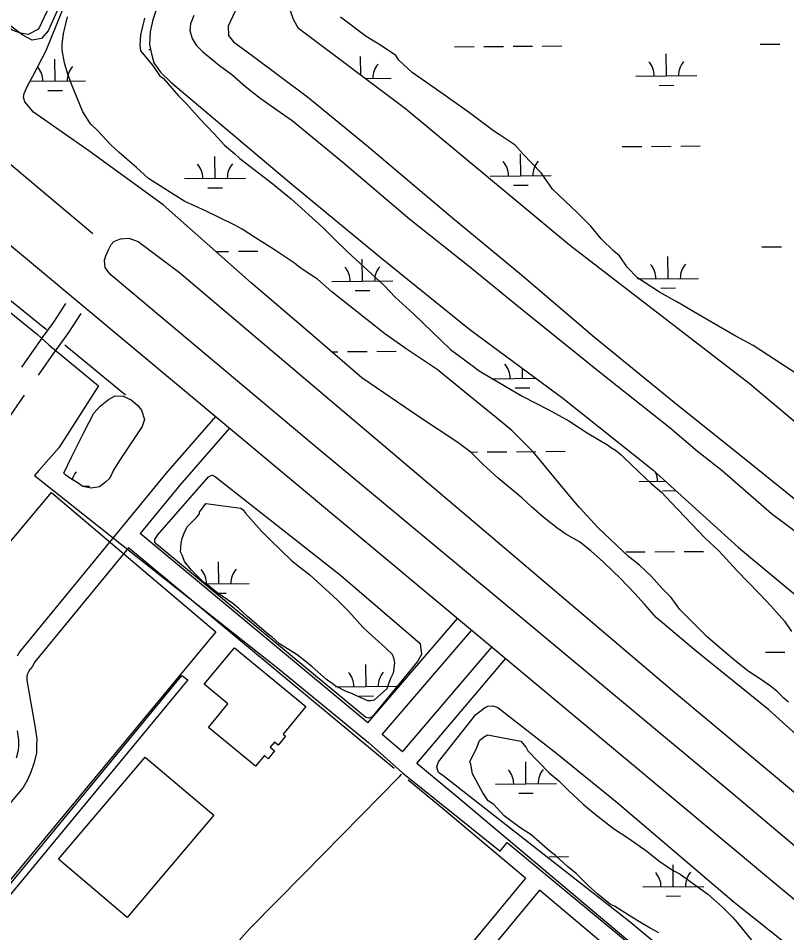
# Model space of a CAD drawing. Extents: x 3568792 to 3606828, y 529143 to 554785.
# Drawn here: x 3576897 to 3578159, y 548774 to 550274 of the extents above; entities that cross this region are included whole.
import ezdxf

# ---------------------------------------------------------------- set-up
doc = ezdxf.new("R2010")
doc.units = 0
for name, color, linetype in [('V-BLDG-OTLN', 7, 'Continuous'), ('V-LEVE-TOET', 7, 'Continuous'), ('V-ROAD-CNTR', 7, 'Continuous'), ('V-SITE-OTLN', 7, 'Continuous'), ('V-SITE-VEGE', 7, 'Continuous'), ('V-TOPO-SHOR', 7, 'Continuous'), ('V-UTIL-LINE', 7, 'Continuous'), ('V-WETL-SWMP', 7, 'Continuous')]:
    doc.layers.add(name, color=color, linetype=linetype)

msp = doc.modelspace()

# ---------------------------------------------------------------- linework, layer by layer
at = {"layer": 'V-BLDG-OTLN'}
for points in [[(3577251.7, 549241.3), (3577369, 549144.9), (3577331.6, 549099.4), (3577335.5, 549096.2), (3577323.5, 549081.6), (3577317.6, 549086.4), (3577310.6, 549077.9), (3577317.7, 549072), (3577307.1, 549059.1), (3577300.9, 549064.2), (3577286.4, 549046.7), (3577209, 549110.4), (3577241, 549149.3), (3577202.3, 549181.2)], [(3576963, 548894.2), (3577105, 549061.8), (3577217.8, 548966.3), (3577075.8, 548798.7)]]:
    msp.add_lwpolyline(points, close=True, dxfattribs=at)
at = {"layer": 'V-LEVE-TOET'}
for points in [[(3577270.1, 550323.1), (3577241.5, 550261.1), (3577241.8, 550245.9), (3577250.3, 550235.9), (3577283, 550211.4), (3577371.6, 550145.4), (3577468.5, 550066.2), (3577609.7, 549946.7), (3577722.9, 549853.3), (3577842.8, 549751), (3577973.9, 549644.4), (3578100.5, 549543.3), (3578213.1, 549452.4), (3578388.6, 549310.5), (3578420.5, 549285), (3578450, 549265.5), (3578491.8, 549242.7), (3578571.4, 549202.7), (3578680.7, 549151.6), (3578736.3, 549123), (3578782.5, 549097.6), (3578810.9, 549081.5), (3578836.9, 549064.6), (3578891.3, 549022.8)], [(3577185.3, 550278.9), (3577179.8, 550265.4), (3577178.6, 550254), (3577182.2, 550240.9), (3577188.9, 550230.4), (3577200, 550219.3), (3577211.7, 550209.3), (3577227.5, 550197), (3577247.4, 550182.2), (3577270.2, 550162.6), (3577293.6, 550143.6), (3577319.6, 550125.2), (3577346.8, 550106.5), (3577429.6, 550038.4), (3577539.6, 549944.6), (3577637.8, 549866.9), (3577724.4, 549796.5), (3577851.4, 549694), (3577967.2, 549602.3), (3578012.2, 549564)], [(3578012.2, 549564), (3578052.6, 549531.9), (3578133.6, 549461.5), (3578204.7, 549408.6), (3578284.5, 549344.3), (3578347.7, 549285), (3578365.2, 549268.9)]]:
    msp.add_lwpolyline(points, dxfattribs=at)
at = {"layer": 'V-ROAD-CNTR'}
for points in [[(3578119, 552771.1), (3576930, 550256.3), (3576913, 550247.8), (3576900.3, 550250.1), (3576886.8, 550254.9), (3575716, 551225.5)], [(3580545.7, 546846.9), (3576922, 549869.5), (3574953.9, 551511), (3573655.7, 552639.7), (3573536.8, 552738.9)], [(3576902.7, 549701.7), (3576934.6, 549747.1), (3576936.9, 549750.4), (3576955.1, 549775.6), (3576975.1, 549806.3)], [(3576930.3, 549688.8), (3576959.2, 549729.9), (3576961.4, 549733), (3576979.8, 549758.7), (3577000.2, 549789.9)], [(3576849.9, 549574.2), (3576858.1, 549586), (3576907.3, 549656)], [(3577220.8, 549620.7), (3577139, 549527.3), (3576899.5, 549235.1), (3576895.1, 549227.6)], [(3577243.4, 549601), (3577161.9, 549507.9), (3577096.8, 549428.5)], [(3577471, 549117.9), (3577096.8, 549428.5)], [(3577077.8, 549405.3), (3576924.1, 549217.9), (3576919.6, 549210.1), (3576915.7, 549205.5), (3576913.1, 549200.7), (3576911.6, 549197.4), (3576910.9, 549192.4), (3576911, 549188.2), (3576924.7, 549109.7), (3576927.3, 549091.4), (3576927, 549080.8), (3576926.8, 549068.3), (3576922.4, 549051.5), (3576917.7, 549037.1), (3576912.2, 549024.7), (3576904.9, 549012), (3576764.2, 548843.9)], [(3577514.3, 549043), (3577077.8, 549405.3)], [(3577471, 549117.9), (3577618.2, 549289.1)], [(3577494.1, 549098.7), (3577640.9, 549269.5)], [(3577528, 549070.6), (3577674.2, 549242.3)], [(3577551.1, 549051.4), (3577697.1, 549222.8)], [(3576895.1, 549105), (3576897.2, 549089.6), (3576897, 549081.4), (3576896.9, 549072.4), (3576893.6, 549059.9)], [(3577528, 549070.6), (3577494.1, 549098.7)], [(3578573.9, 548196.3), (3578087, 548601.3), (3577615.3, 548998.1), (3577551.1, 549051.4)], [(3577525.8, 549033.5), (3577521.6, 549028.9), (3577366, 548870.1), (3577276.7, 548780.1), (3577250.7, 548751.1), (3577222.9, 548700.1), (3577197.4, 548648), (3577095.7, 548531.3), (3576971.5, 548390.4), (3576918.2, 548330.3)], [(3577729.6, 548862.8), (3577596.1, 548975.1), (3577537.2, 549024)], [(3577729.6, 548862.8), (3577138.2, 548148.2)], [(3577752.5, 548843.5), (3577161.3, 548129.1)], [(3577985.3, 548647.6), (3577752.5, 548843.5)]]:
    msp.add_lwpolyline(points, dxfattribs=at)
at = {"layer": 'V-SITE-OTLN'}
for p, q in [((3577127.8, 550651.9), (3576945.7, 550253.9)), ((3576904.2, 550246.8), (3576820.1, 550309.5)), ((3576919.6, 550238.5), (3576904.2, 550246.8)), ((3576945.7, 550253.9), (3576935, 550240.9)), ((3576935, 550240.9), (3576919.6, 550238.5))]:
    msp.add_line(p, q, dxfattribs=at)
msp.add_lwpolyline([(3576882.1, 549793.1), (3576928.2, 549755.2), (3576946.9, 549738.5), (3577028.6, 549671.1), (3576963.6, 549569.2), (3576930.4, 549532), (3576923.3, 549523.7), (3577082, 549398.3), (3577326, 549205.4), (3577472, 549085.9), (3577528, 549035.9), (3577688, 548907.4), (3577699.8, 548921.6), (3577900, 548756), (3578204.5, 548502.8), (3578537.3, 548212.9), (3578535.5, 548209.8), (3578438, 548048.3), (3578310.2, 547842.2), (3578300.4, 547822.8), (3578171.4, 547603.7), (3578020, 547343.1), (3577986.9, 547293.4), (3577955.6, 547236.9)], dxfattribs=at)
msp.add_lwpolyline([(3576649, 548912.3), (3576733.4, 549083.2), (3576661.6, 549150.4), (3576951.3, 549495.9), (3577221.3, 549267.1), (3576823.6, 548787.9)], close=True, dxfattribs=at)
at = {"layer": 'V-SITE-VEGE'}
for p, q in [((3576972.6, 550256), (3576977.8, 550276.8)), ((3577468.3, 550244.6), (3577425.9, 550276)), ((3577104, 550274.3), (3577097.5, 550247)), ((3576968.7, 550231.3), (3576971.3, 550249.5)), ((3576971.3, 550249.5), (3576972.6, 550256)), ((3577097.5, 550247), (3577096.2, 550230.1)), ((3576968.7, 550222.2), (3576968.7, 550231.3)), ((3577493.4, 550229), (3577468.3, 550244.6)), ((3576972.6, 550201.3), (3576968.7, 550222.2)), ((3577096.2, 550230.1), (3577097.5, 550220.9)), ((3577097.5, 550220.9), (3577117.1, 550197.5)), ((3577516.9, 550213.3), (3577493.4, 550229)), ((3576977.8, 550184.4), (3576972.6, 550201.3)), ((3577521.6, 550205.5), (3577516.9, 550213.3)), ((3577543.6, 550185.1), (3577521.6, 550205.5)), ((3577117.1, 550197.5), (3577128.8, 550180.6)), ((3576984.4, 550166.2), (3576977.8, 550184.4)), ((3577128.8, 550180.6), (3577135.3, 550175.4)), ((3577135.3, 550175.4), (3577160.1, 550146.8)), ((3577600, 550146), (3577543.6, 550185.1)), ((3577002.6, 550120.7), (3576984.4, 550166.2)), ((3577160.1, 550146.8), (3577173.1, 550133.8)), ((3577637.7, 550119.4), (3577600, 550146)), ((3577173.1, 550133.8), (3577195.2, 550109.1)), ((3577015.6, 550101.2), (3577002.6, 550120.7)), ((3577676.9, 550089.6), (3577637.7, 550119.4)), ((3577027.4, 550089.4), (3577015.6, 550101.2)), ((3577195.2, 550109.1), (3577218.7, 550084.4)), ((3577048.2, 550067.3), (3577027.4, 550089.4)), ((3577218.7, 550084.4), (3577235.6, 550066.2)), ((3577686.3, 550083.3), (3577676.9, 550089.6)), ((3577713, 550066.1), (3577686.3, 550083.3)), ((3577062.5, 550054.3), (3577048.2, 550067.3)), ((3577235.6, 550066.2), (3577252.5, 550051.9)), ((3577725.5, 550052), (3577713, 550066.1)), ((3577083.4, 550036.1), (3577062.5, 550054.3)), ((3577252.5, 550051.9), (3577260.4, 550044.1)), ((3577755.3, 550020.7), (3577725.5, 550052)), ((3577091.2, 550029.6), (3577083.4, 550036.1)), ((3577260.4, 550044.1), (3577315, 550002.5)), ((3577110.7, 550011.4), (3577091.2, 550029.6)), ((3577774.2, 549994.1), (3577755.3, 550020.7)), ((3577151.1, 549985.4), (3577110.7, 550011.4)), ((3577315, 550002.5), (3577330.7, 549989.5)), ((3577814.9, 549954.9), (3577774.2, 549994.1)), ((3577170.6, 549973.7), (3577151.1, 549985.4)), ((3577330.7, 549989.5), (3577345, 549977.8)), ((3577345, 549977.8), (3577397.1, 549930.9)), ((3577204.5, 549958.1), (3577170.6, 549973.7)), ((3577252.6, 549934.7), (3577204.5, 549958.1)), ((3577836.9, 549933), (3577814.9, 549954.9)), ((3577264.3, 549928.2), (3577252.6, 549934.7)), ((3577397.1, 549930.9), (3577416.6, 549911.4)), ((3577854.2, 549912.6), (3577836.9, 549933)), ((3577286.5, 549913.9), (3577264.3, 549928.2)), ((3577317.7, 549894.4), (3577286.5, 549913.9)), ((3577416.6, 549911.4), (3577436.2, 549891.9)), ((3577874.6, 549892.2), (3577854.2, 549912.6)), ((3577350.3, 549872.3), (3577317.7, 549894.4)), ((3577436.2, 549891.9), (3577497.4, 549836)), ((3577884, 549884.4), (3577874.6, 549892.2)), ((3577356.8, 549867.1), (3577350.3, 549872.3)), ((3577896.5, 549865.6), (3577884, 549884.4)), ((3577369.8, 549858), (3577356.8, 549867.1)), ((3577388, 549846.3), (3577369.8, 549858)), ((3577913.8, 549848.4), (3577896.5, 549865.6)), ((3577411.5, 549825.5), (3577388, 549846.3)), ((3577949.9, 549824.9), (3577913.8, 549848.4)), ((3577498.7, 549756.6), (3577411.5, 549825.5)), ((3577497.4, 549836), (3577515.6, 549816.5)), ((3577515.6, 549816.5), (3577545.6, 549789.2)), ((3577978.1, 549809.2), (3577949.9, 549824.9)), ((3578012.6, 549788.9), (3577978.1, 549809.2)), ((3577545.6, 549789.2), (3577606.8, 549730.7)), ((3578036.1, 549774.8), (3578012.6, 549788.9)), ((3578073.7, 549752.9), (3578036.1, 549774.8)), ((3577533.9, 549731.9), (3577498.7, 549756.6)), ((3578103.5, 549737.2), (3578073.7, 549752.9)), ((3578153.7, 549704.3), (3578103.5, 549737.2)), ((3577584.7, 549698.1), (3577533.9, 549731.9)), ((3577606.8, 549730.7), (3577641.9, 549704.7)), ((3577656.3, 549639.6), (3577584.7, 549698.1)), ((3577641.9, 549704.7), (3577653.7, 549695.6)), ((3577653.7, 549695.6), (3577724, 549654)), ((3578221.2, 549660.5), (3578153.7, 549704.3)), ((3577724, 549654), (3577768.2, 549631.9)), ((3577682.3, 549618.8), (3577656.3, 549639.6)), ((3577768.2, 549631.9), (3577800.8, 549613.7)), ((3577707.1, 549598), (3577682.3, 549618.8)), ((3577800.8, 549613.7), (3577830.7, 549594.2)), ((3577742.3, 549562.9), (3577707.1, 549598)), ((3577830.7, 549594.2), (3577865.9, 549573.4)), ((3577865.9, 549573.4), (3577871.1, 549569.5)), ((3577797, 549496.6), (3577742.3, 549562.9)), ((3577871.1, 549569.5), (3577877.6, 549565.6)), ((3577877.6, 549565.6), (3577886.7, 549557.8)), ((3577886.7, 549557.8), (3577890.6, 549553.9)), ((3577890.6, 549553.9), (3577915.4, 549530.5)), ((3577915.4, 549530.5), (3577936.2, 549511)), ((3577936.2, 549511), (3577953.1, 549496.7)), ((3577817.8, 549471.8), (3577797, 549496.6)), ((3577953.1, 549496.7), (3577968.8, 549479.8)), ((3577849.1, 549438), (3577817.8, 549471.8)), ((3577968.8, 549479.8), (3578024.8, 549421.2)), ((3577898.6, 549391.2), (3577849.1, 549438)), ((3578024.8, 549421.2), (3578046.9, 549400.4)), ((3577916.8, 549376.9), (3577898.6, 549391.2)), ((3578046.9, 549400.4), (3578076.9, 549367.9)), ((3577936.3, 549358.7), (3577916.8, 549376.9)), ((3578076.9, 549367.9), (3578113.3, 549330.2)), ((3577954.6, 549337.9), (3577936.3, 549358.7)), ((3577968.9, 549323.6), (3577954.6, 549337.9)), ((3578113.3, 549330.2), (3578132.9, 549309.4)), ((3577983.2, 549304.1), (3577968.9, 549323.6)), ((3578028.8, 549258.6), (3577983.2, 549304.1)), ((3578132.9, 549309.4), (3578155, 549284.7)), ((3578155, 549284.7), (3578166.7, 549267.8)), ((3578056.1, 549235.2), (3578028.8, 549258.6)), ((3578073.1, 549220.9), (3578056.1, 549235.2)), ((3578095.2, 549202.7), (3578073.1, 549220.9)), ((3578117.4, 549188.4), (3578095.2, 549202.7)), ((3578131.7, 549178), (3578117.4, 549188.4)), ((3578142.1, 549170.2), (3578131.7, 549178)), ((3578153.8, 549158.4), (3578142.1, 549170.2)), ((3578161.6, 549152), (3578153.8, 549158.4))]:
    msp.add_line(p, q, dxfattribs=at)
msp.add_lwpolyline([(3577204.8, 549477.9), (3577262.1, 549470.1), (3577266, 549467.5), (3577269.9, 549462.3), (3577296, 549432.4), (3577310.3, 549418.1), (3577345.4, 549384.3), (3577358.5, 549373.9), (3577375.4, 549360.9), (3577421, 549319.3), (3577439.2, 549301.1), (3577462.7, 549275.1), (3577471.8, 549266), (3577483.5, 549255.6), (3577492.6, 549247.8), (3577510.8, 549230.9), (3577513.5, 549223), (3577514.8, 549216.5), (3577512.2, 549199.6), (3577508.3, 549190.5), (3577504.4, 549180.1), (3577501.8, 549173.6), (3577487.5, 549160.6), (3577481, 549155.3), (3577475.8, 549154), (3577470.6, 549154), (3577451, 549163.1), (3577445.8, 549165.7), (3577435.4, 549169.6), (3577417.2, 549178.7), (3577412, 549182.6), (3577402.9, 549189.1), (3577379.4, 549209.9), (3577370.3, 549217.7), (3577354.7, 549229.4), (3577326, 549247.6), (3577313, 549259.3), (3577307.8, 549263.2), (3577273.9, 549291.8), (3577258.3, 549306.1), (3577249.2, 549313.9), (3577223.1, 549332.1), (3577210.1, 549342.5), (3577201, 549349.1), (3577181.5, 549368.6), (3577169.7, 549382.9), (3577165.8, 549393.3), (3577163.2, 549398.5), (3577164.5, 549412.8), (3577165.8, 549420.6), (3577169.7, 549431), (3577174.9, 549440.1), (3577189.2, 549454.5), (3577194.4, 549461), (3577194.4, 549463.6)], close=True, dxfattribs=at)
msp.add_lwpolyline([(3577948.5, 548773.1), (3577934.2, 548780.9), (3577919.8, 548790), (3577904.2, 548799.1), (3577875.6, 548817.3), (3577869.1, 548819.9), (3577848.2, 548836.8), (3577833.9, 548849.8), (3577813.1, 548870.6), (3577798.7, 548882.3), (3577779.2, 548900.5), (3577770.1, 548907), (3577738.8, 548934.3), (3577720.6, 548946), (3577701.1, 548960.3), (3577694.5, 548965.5), (3577677.6, 548983.7), (3577668.5, 548990.2), (3577659.4, 549003.2), (3577642.4, 549034.4), (3577639.8, 549050), (3577638.5, 549053.9), (3577650.2, 549078.7), (3577654.1, 549089.1), (3577660.6, 549094.3), (3577667.1, 549098.2), (3577721.8, 549087.8), (3577730.9, 549077.4), (3577733.5, 549072.2), (3577768.7, 549035.8), (3577784.3, 549022.8), (3577799.9, 549007.2), (3577824.7, 548983.8), (3577844.2, 548968.2), (3577874.2, 548944.8), (3577897.6, 548929.2), (3577928.9, 548907.1), (3577948.4, 548891.5), (3577969.2, 548877.2), (3577983.5, 548869.4), (3578029.1, 548836.9), (3578052.6, 548816.1), (3578069.5, 548799.2), (3578077.3, 548790.1), (3578112.5, 548747.2)], dxfattribs=at)
at = {"layer": 'V-TOPO-SHOR'}
msp.add_line((3576973.1, 549738.5), (3577072.7, 549656.1), dxfattribs=at)
for points in [[(3576647.3, 550240.8), (3576765.8, 550136.1), (3576881.3, 550037.2), (3576960.7, 549970.4), (3577019.3, 549921.3)], [(3576504.6, 550128.1), (3576830.8, 549853.9), (3576943.1, 549763.8)], [(3578386.1, 548734.8), (3578070.7, 549000.9), (3577733.6, 549281.5), (3577379.3, 549575.7), (3577049.5, 549852.6), (3577043.1, 549859.9), (3577039.5, 549865.3), (3577038.6, 549877.1), (3577040.4, 549884.3), (3577044.9, 549894.3), (3577049.4, 549903.3), (3577054, 549907.9), (3577064.8, 549912.4), (3577078.4, 549913.3), (3577093.8, 549907.9), (3577161.8, 549857.2), (3577633, 549458.1), (3577974.6, 549168.4), (3578312.6, 548886), (3578570, 548674.2)]]:
    msp.add_lwpolyline(points, dxfattribs=at)
at = {"layer": 'V-UTIL-LINE'}
msp.add_lwpolyline([(3576525, 548645.7), (3576531.1, 548696.1), (3576559.2, 548785.7), (3576625.9, 548906.2), (3576740.5, 548848.1), (3576821.5, 548779), (3577165.3, 549195.6), (3577175.3, 549188.3), (3576822.8, 548763.1), (3576726.9, 548842.2), (3576627.8, 548892.1), (3576571.9, 548787.5), (3576543.8, 548692.1), (3576542.4, 548671.2)], dxfattribs=at)
at = {"layer": 'V-WETL-SWMP'}
for p, q in [((3577132.5, 550316.2), (3577117.8, 550271.8)), ((3576942.6, 550221.4), (3576974.5, 550299.5)), ((3577348.6, 550272.3), (3577344.1, 550286.8)), ((3577117.8, 550271.8), (3577113.6, 550252.2)), ((3577356.8, 550257.8), (3577348.6, 550272.3)), ((3577113.6, 550252.2), (3577112.5, 550231.5)), ((3577532.5, 550125.7), (3577356.8, 550257.8)), ((3577112.5, 550231.5), (3577115.4, 550216.1)), ((3578115.2, 550231.8), (3578147.2, 550232.1)), ((3576920.7, 550179.3), (3576942.6, 550221.4)), ((3577111.4, 550223.3), (3577114, 550223.3)), ((3577115.4, 550216.1), (3577119.6, 550201.3)), ((3577613.3, 550227.5), (3577645.3, 550227.8)), ((3577661.3, 550228), (3577693.3, 550228.2)), ((3577709.3, 550228.4), (3577741.3, 550228.6)), ((3577757.3, 550228.8), (3577789.3, 550229)), ((3577961, 550179.7), (3577960.7, 550215.7)), ((3576957.2, 550171.3), (3576956.9, 550207.3)), ((3577119.6, 550201.3), (3577130.3, 550186)), ((3577459.1, 550180.9), (3577458.8, 550211.5)), ((3577130.3, 550186), (3577147.4, 550169.4)), ((3576911.8, 550163.3), (3576920.7, 550179.3)), ((3576916, 550170.9), (3577007.2, 550171.7)), ((3577466.2, 550175.6), (3577509.1, 550175.9)), ((3577911, 550179.3), (3578011, 550180.2)), ((3576906.5, 550150.9), (3576911.8, 550163.3)), ((3576945.4, 550155.7), (3576969.4, 550155.9)), ((3577147.4, 550169.4), (3577228, 550101.4)), ((3577949.1, 550164.2), (3577973.1, 550164.4)), ((3576905.3, 550145), (3576906.5, 550150.9)), ((3576907.7, 550137.3), (3576905.3, 550145)), ((3576921.9, 550120.1), (3576907.7, 550137.3)), ((3577801.7, 549902.2), (3577532.5, 550125.7)), ((3577012.5, 550056.8), (3576921.9, 550120.1)), ((3577228, 550101.4), (3577345.9, 550002)), ((3577134.5, 549968.1), (3577012.5, 550056.8)), ((3577721.9, 550015.9), (3577721.6, 550051.9)), ((3577888.6, 550063.7), (3577920.6, 550064)), ((3577936.6, 550064.1), (3577968.6, 550064.4)), ((3577984.6, 550064.5), (3578016.6, 550064.8)), ((3577220, 550011.6), (3577219.7, 550047.6)), ((3577170, 550011.2), (3577270, 550012)), ((3577671.9, 550015.4), (3577771.9, 550016.3)), ((3577208.1, 549996.1), (3577232.1, 549996.3)), ((3577345.9, 550002), (3577493.3, 549880.7)), ((3577710, 550000.3), (3577734, 550000.5)), ((3577279, 549840.3), (3577134.5, 549968.1)), ((3578097.1, 549675), (3577801.7, 549902.2)), ((3577221.1, 549891.6), (3577242.2, 549891.7)), ((3577258.2, 549891.9), (3577290.2, 549892.1)), ((3578118, 549899.1), (3578150, 549899.4)), ((3577461.9, 549842.8), (3577461.6, 549878.8)), ((3577493.3, 549880.7), (3577638.4, 549763.6)), ((3577963.8, 549847.1), (3577963.5, 549883.1)), ((3577372.6, 549760.4), (3577279, 549840.3)), ((3577411.9, 549842.4), (3577511.9, 549843.3)), ((3577913.8, 549846.7), (3578013.8, 549847.5)), ((3577450.1, 549827.3), (3577474.1, 549827.5)), ((3577951.9, 549831.5), (3577975.9, 549831.7)), ((3577460.9, 549684.1), (3577372.6, 549760.4)), ((3577638.4, 549763.6), (3577791.2, 549650.6)), ((3577411.3, 549727), (3577421.5, 549727.1)), ((3577437.5, 549727.2), (3577469.5, 549727.5)), ((3577485.5, 549727.6), (3577517.5, 549727.9)), ((3577724.7, 549683.2), (3577724.6, 549699.9)), ((3577555.6, 549619.6), (3577460.9, 549684.1)), ((3577674.7, 549682.8), (3577746.9, 549683.4)), ((3577712.8, 549667.7), (3577736.8, 549667.9)), ((3578420.6, 549401.7), (3578097.1, 549675)), ((3577791.2, 549650.6), (3577938.7, 549533.4)), ((3577618.4, 549578.2), (3577555.6, 549619.6)), ((3577640.3, 549561.7), (3577618.4, 549578.2)), ((3577639.4, 549562.4), (3577650.9, 549562.5)), ((3577659.9, 549542.7), (3577640.3, 549561.7)), ((3577666.9, 549562.6), (3577698.9, 549562.9)), ((3577714.9, 549563), (3577746.9, 549563.3)), ((3577762.9, 549563.4), (3577794.9, 549563.7)), ((3577684.8, 549519.7), (3577659.9, 549542.7)), ((3577938.7, 549533.4), (3578079.7, 549405.6)), ((3577723.8, 549487.1), (3577684.8, 549519.7)), ((3577916.6, 549514), (3577959.8, 549514.4)), ((3577002.1, 549506.5), (3577013.6, 549506.6)), ((3577954.7, 549498.9), (3577976.6, 549499.1)), ((3577739.8, 549472.3), (3577723.8, 549487.1)), ((3577760.6, 549454.6), (3577739.8, 549472.3)), ((3577781.3, 549438), (3577760.6, 549454.6)), ((3577796.1, 549427.4), (3577781.3, 549438)), ((3577818.6, 549415), (3577796.1, 549427.4)), ((3577837, 549400.2), (3577818.6, 549415)), ((3578079.7, 549405.6), (3578236.6, 549274.9)), ((3577857.7, 549381.8), (3577837, 549400.2)), ((3577894.2, 549398.4), (3577926.2, 549398.6)), ((3577942.2, 549398.8), (3577974.2, 549399)), ((3577990.2, 549399.2), (3578022.2, 549399.4)), ((3577226, 549346.3), (3577225.7, 549382.3)), ((3577873.1, 549367), (3577857.7, 549381.8)), ((3577885, 549355.2), (3577873.1, 549367)), ((3577202.3, 549346.1), (3577276, 549346.7)), ((3577909.2, 549330.4), (3577885, 549355.2)), ((3577220.8, 549330.8), (3577238.1, 549331)), ((3577925.2, 549312.6), (3577909.2, 549330.4)), ((3577944.2, 549290.7), (3577925.2, 549312.6)), ((3578009.9, 549235.7), (3577944.2, 549290.7)), ((3578129, 549139.3), (3578009.9, 549235.7)), ((3578123.6, 549233.8), (3578155.6, 549234.1)), ((3577467.9, 549177.5), (3577467.6, 549213.5)), ((3577417.9, 549177.1), (3577517.9, 549178)), ((3577456, 549162), (3577480, 549162.2)), ((3578185.8, 549088.4), (3578129, 549139.3)), ((3577730.4, 549017.9), (3577730.1, 549053.9)), ((3577680.4, 549017.4), (3577780.4, 549018.3)), ((3577718.5, 549002.3), (3577742.5, 549002.5)), ((3577768.5, 548898.1), (3577800.5, 548898.4)), ((3577972.3, 548849.1), (3577972, 548885.1)), ((3577922.3, 548848.7), (3578022.3, 548849.5)), ((3577960.4, 548833.6), (3577984.4, 548833.8))]:
    msp.add_line(p, q, dxfattribs=at)
for points in [[(3576975, 549524.7), (3576971.8, 549527.9), (3576984.5, 549554.2), (3577004.4, 549594.5), (3577021.1, 549626.2), (3577031.1, 549637.5), (3577045.1, 549648.9), (3577056, 549654.8), (3577069.1, 549654.3), (3577082.2, 549648), (3577093.1, 549638.9), (3577099, 549631.2), (3577104, 549615.8), (3577100.4, 549604.1), (3577062.8, 549548.8), (3577053.3, 549532.5), (3577047, 549519.8), (3577040.2, 549513), (3577030.2, 549505.3), (3577016.7, 549503), (3577003.1, 549505.7), (3576993.6, 549512.5), (3576982.7, 549518.9)], [(3577220.9, 549521.7), (3577426.1, 549360.6), (3577556.6, 549248.4), (3577558.9, 549230.3), (3577552.1, 549218.9), (3577477.9, 549127.9), (3577472, 549125.6), (3577467.5, 549127), (3577123.6, 549411.2), (3577121.3, 549414.3), (3577120.9, 549418.9), (3577125.4, 549426.1), (3577209.1, 549521.7), (3577213.6, 549524), (3577215.9, 549524.4)]]:
    msp.add_lwpolyline(points, close=True, dxfattribs=at)
msp.add_lwpolyline([(3578316.1, 548446.3), (3577901.5, 548790.7), (3577593.9, 549031.5), (3577587.1, 549036.5), (3577585.7, 549039.6), (3577583.9, 549046), (3577586.6, 549054.1), (3577648.2, 549131.6), (3577654.5, 549136.6), (3577662.6, 549142.5), (3577668.1, 549145.2), (3577676.2, 549145.7), (3577684.4, 549142.9), (3577780.9, 549067.8), (3577880.1, 548987.3), (3578072.2, 548823.9), (3578308.7, 548635.6)], dxfattribs=at)
for centre, start, end in [((3577905.8, 550179.7), 359.7115, 41.2552), ((3578016.2, 550180.7), 139.7115, 181.2552), ((3576902, 550171.3), 359.7115, 41.071), ((3577012.5, 550172.2), 139.7115, 181.2552), ((3577514.4, 550176.4), 139.7115, 181.2552), ((3577275.3, 550012.6), 139.7115, 181.2552), ((3577666.7, 550015.9), 359.7115, 41.2552), ((3577777.1, 550016.8), 139.7115, 181.2552), ((3577164.8, 550011.6), 359.7115, 41.2552), ((3577908.6, 549847.1), 359.7115, 41.2552), ((3578019.1, 549848), 139.7115, 181.2552), ((3577406.7, 549842.8), 359.7115, 41.2552), ((3577517.2, 549843.8), 139.7115, 181.2552), ((3577669.5, 549683.2), 359.7115, 41.2552), ((3577780, 549684.1), 178.6364, 181.2552), ((3577018.9, 549507.1), 139.7115, 162.9635), ((3577911.4, 549514.4), 359.7115, 24.8465), ((3577170.7, 549346.3), 359.7115, 41.2552), ((3577281.2, 549347.3), 139.7115, 181.2552), ((3577412.6, 549177.5), 359.7115, 41.2552), ((3577523.1, 549178.5), 139.7115, 181.2552), ((3577675.1, 549017.9), 359.7115, 41.2552), ((3577785.6, 549018.8), 139.7115, 181.2552), ((3577917, 548849.1), 359.7115, 41.2552), ((3578027.5, 548850), 139.7115, 181.2552)]:
    msp.add_arc(centre, 35.2, start, end, dxfattribs=at)

doc.saveas('drawing.dxf')
